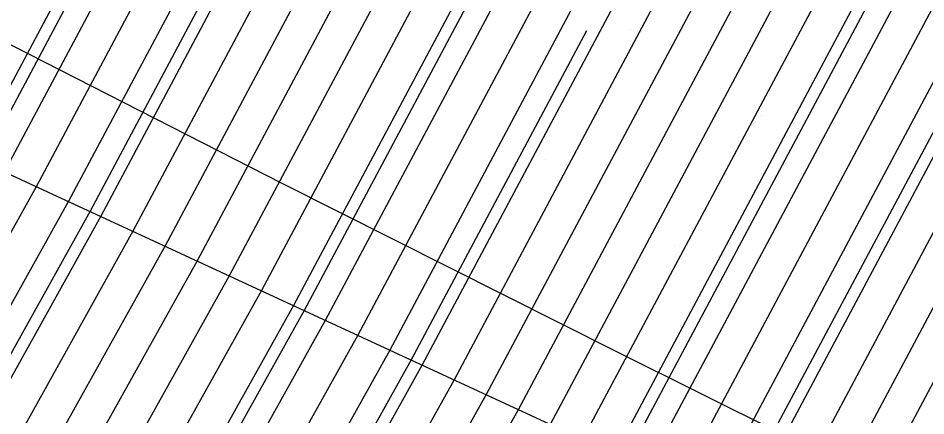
# Model space of a CAD drawing. Extents: x 2354170 to 2357230, y 866100 to 868290.
# Drawn here: x 2355638.32 to 2355652.9, y 867207.68 to 867214.08 of the extents above; entities that cross this region are included whole.
import ezdxf

# ---------------------------------------------------------------- set-up
doc = ezdxf.new("R2010")
doc.units = 0
for name, color, linetype in [('Default', 7, 'Continuous'), ('DTM Contours Major', 7, 'Continuous'), ('DTM Contours Minor', 7, 'Continuous'), ('Exist Structure Major Box Culvert or Tunnel Topo', 7, 'Continuous'), ('PH Exist DTM Breakline', 7, 'Continuous'), ('Scratch_Level_0', 7, 'Continuous')]:
    doc.layers.add(name, color=color, linetype=linetype)

msp = doc.modelspace()

# ---------------------------------------------------------------- linework, layer by layer
at = {"layer": 'Default'}
for points in [[(2355664.252, 867299.646), (2355669.19, 867292.045), (2355669.779, 867290.38), (2355669.781, 867289.718), (2355669.729, 867288.439), (2355671.03, 867273.796), (2355670.866, 867272.697), (2355669.217, 867263.411), (2355669.04, 867262.672), (2355668.947, 867262.409), (2355667.291, 867253.485), (2355659.812, 867239.56), (2355655.983, 867229.205), (2355654.666, 867226.325), (2355653.217, 867223.432), (2355650, 867218.256), (2355644.808, 867208.501), (2355644.09, 867207.212)], [(2355630.909, 867202.515), (2355635.864, 867208.767), (2355637.581, 867211.848), (2355640.135, 867216.646), (2355645.703, 867225.607), (2355648.212, 867230.614), (2355650.492, 867235.601), (2355657.12, 867253.525), (2355659.718, 867258.362), (2355660.355, 867261.795), (2355661.226, 867267.946), (2355661.771, 867271.081), (2355660.529, 867276.273), (2355659.886, 867283.691), (2355654.972, 867290.072), (2355653.315, 867292.693)], [(2355589.978, 867185.259), (2355594.026, 867184.061), (2355599.978, 867182.919), (2355608.894, 867184.159), (2355618.455, 867183.83), (2355624.115, 867186.127), (2355626.81, 867187.397), (2355630.313, 867190.655), (2355632.239, 867193.529), (2355636.795, 867199.404), (2355640.15, 867203.636), (2355643.259, 867209.218), (2355647.886, 867217.911), (2355651.607, 867223.898), (2355653.283, 867227.244), (2355654.807, 867230.576), (2355659.235, 867242.552), (2355665.668, 867254.53), (2355667.246, 867263.033), (2355667.38, 867263.979), (2355668.997, 867273.275), (2355668.853, 867273.881), (2355667.445, 867290.118)], [(2355668.963, 867289.068), (2355670.333, 867273.647), (2355670.275, 867273.258), (2355668.5, 867263.266), (2355668.499, 867263.258), (2355668.499, 867263.258), (2355666.75, 867253.833), (2355659.62, 867240.557), (2355655.591, 867229.662), (2355654.205, 867226.631), (2355652.68, 867223.587), (2355649.295, 867218.141), (2355644.291, 867208.74), (2355640.929, 867202.703), (2355637.865, 867198.838), (2355633.704, 867193.473), (2355631.319, 867189.914), (2355626.981, 867185.879), (2355624.936, 867184.916), (2355618.43, 867182.275), (2355611.395, 867182.517), (2355599.978, 867180.929), (2355592.357, 867182.391)], [(2355666.071, 867288.949), (2355667.339, 867274.316), (2355667.684, 867272.876), (2355666.261, 867264.7), (2355665.993, 867262.808), (2355664.586, 867255.226), (2355658.851, 867244.547), (2355654.022, 867231.489), (2355652.361, 867227.857), (2355650.533, 867224.209), (2355646.477, 867217.681), (2355642.227, 867209.696), (2355639.37, 867204.569), (2355635.725, 867199.969), (2355630.774, 867193.585), (2355629.307, 867191.396), (2355626.639, 867188.915), (2355623.293, 867187.339), (2355618.48, 867185.385), (2355606.394, 867185.801), (2355599.978, 867184.909), (2355595.696, 867185.73), (2355589.978, 867187.423)], [(2355665.384, 867288.365), (2355666.583, 867274.533), (2355667.027, 867272.677), (2355665.701, 867265.061), (2355665.367, 867262.695), (2355664.046, 867255.575), (2355658.658, 867245.545), (2355653.63, 867231.946), (2355651.9, 867228.163), (2355649.997, 867224.364), (2355645.772, 867217.566), (2355641.71, 867209.935), (2355638.981, 867205.036), (2355635.19, 867200.252), (2355630.041, 867193.613), (2355628.804, 867191.767), (2355626.553, 867189.674), (2355622.882, 867187.944), (2355618.492, 867186.162), (2355605.143, 867186.622), (2355599.978, 867185.903), (2355596.53, 867186.565), (2355589.978, 867188.505)], [(2355670.495, 867287.811), (2355671.727, 867273.946), (2355671.457, 867272.136), (2355669.935, 867263.565), (2355669.582, 867262.086), (2355669.395, 867261.56), (2355667.832, 867253.136), (2355660.004, 867238.562), (2355656.376, 867228.748), (2355655.127, 867226.018), (2355653.753, 867223.276), (2355650.705, 867218.371), (2355645.324, 867208.262), (2355641.708, 867201.771)], [(2355671.261, 867287.183), (2355672.424, 867274.095), (2355672.048, 867271.575), (2355670.653, 867263.719), (2355670.124, 867261.501), (2355669.843, 867260.711), (2355668.373, 867252.788), (2355660.197, 867237.564), (2355656.768, 867228.292), (2355655.588, 867225.712), (2355654.29, 867223.121), (2355651.409, 867218.486), (2355645.84, 867208.023), (2355642.097, 867201.304), (2355639.47, 867197.989), (2355635.902, 867193.389), (2355632.828, 867188.802), (2355627.237, 867183.602), (2355626.169, 867183.098), (2355618.393, 867179.942), (2355615.146, 867180.054), (2355608.196, 867179.088), (2355599.978, 867177.967), (2355590.161, 867179.83)], [(2355664.009, 867287.197), (2355665.069, 867274.968), (2355665.713, 867272.278), (2355664.583, 867265.782), (2355664.114, 867262.47), (2355662.964, 867256.272), (2355658.274, 867247.54), (2355652.846, 867232.86), (2355650.978, 867228.776), (2355648.923, 867224.675), (2355644.363, 867217.336), (2355640.678, 867210.414), (2355638.202, 867205.968), (2355634.12, 867200.818), (2355628.576, 867193.67), (2355627.797, 867192.508), (2355626.382, 867191.192), (2355622.061, 867189.156), (2355618.517, 867187.717), (2355602.643, 867188.264), (2355599.978, 867187.893), (2355598.2, 867188.234), (2355592.192, 867190.013)], [(2355663.322, 867286.612), (2355664.313, 867275.186), (2355665.056, 867272.078), (2355664.023, 867266.143), (2355663.487, 867262.358), (2355662.423, 867256.62), (2355658.081, 867248.537), (2355652.453, 867233.317), (2355650.517, 867229.082), (2355648.387, 867224.83), (2355643.658, 867217.221), (2355640.162, 867210.653), (2355637.812, 867206.435), (2355633.585, 867201.101), (2355627.843, 867193.698), (2355627.294, 867192.879), (2355626.297, 867191.951), (2355621.65, 867189.761), (2355618.529, 867188.494), (2355601.392, 867189.085), (2355599.978, 867188.888), (2355599.035, 867189.069), (2355595.846, 867190.013), (2355589.978, 867191.708)], [(2355592.591, 867177.4), (2355599.978, 867175.998), (2355616.103, 867178.197), (2355617.647, 867178.412), (2355618.368, 867178.387), (2355626.99, 867181.887), (2355627.408, 867182.084), (2355633.834, 867188.06), (2355637.368, 867193.333), (2355640.541, 867197.424), (2355642.877, 867200.371), (2355646.873, 867207.545), (2355652.819, 867218.715), (2355655.364, 867222.81), (2355656.51, 867225.099), (2355657.552, 867227.378), (2355660.581, 867235.569), (2355669.455, 867252.091), (2355670.739, 867259.013), (2355671.207, 867260.329), (2355672.089, 867264.027), (2355673.23, 867270.452), (2355673.817, 867274.394), (2355672.793, 867285.926)], [(2355626.288, 867193.62), (2355626.378, 867193.754), (2355632.515, 867201.666), (2355637.033, 867207.368), (2355639.129, 867211.131), (2355642.249, 867216.991), (2355647.313, 867225.141), (2355649.595, 867229.695), (2355651.669, 867234.23), (2355657.697, 867250.532), (2355661.341, 867257.317), (2355662.234, 867262.133), (2355662.904, 867266.864), (2355663.742, 867271.68), (2355662.799, 867275.62), (2355661.948, 867285.444)], [(2355673.559, 867285.298), (2355674.514, 867274.543), (2355673.821, 867269.891), (2355672.807, 867264.181), (2355671.748, 867259.743), (2355671.187, 867258.164), (2355669.996, 867251.743), (2355660.773, 867234.572), (2355657.944, 867226.921), (2355656.971, 867224.793), (2355655.9, 867222.655), (2355653.523, 867218.83), (2355647.389, 867207.305)], [(2355631.979, 867201.949), (2355636.643, 867207.834), (2355638.613, 867211.37), (2355641.544, 867216.876), (2355646.777, 867225.296), (2355649.134, 867230.001), (2355651.277, 867234.687), (2355657.505, 867251.53), (2355660.8, 867257.665), (2355661.608, 867262.02), (2355662.345, 867267.225), (2355663.085, 867271.48), (2355662.042, 867275.838), (2355661.26, 867284.86)], [(2355631.444, 867202.232), (2355636.254, 867208.3), (2355638.097, 867211.609), (2355640.839, 867216.761), (2355646.24, 867225.451), (2355648.673, 867230.308), (2355650.885, 867235.144), (2355657.312, 867252.527), (2355660.259, 867258.013), (2355660.982, 867261.908), (2355661.785, 867267.585), (2355662.428, 867271.281), (2355661.286, 867276.055), (2355660.573, 867284.276)], [(2355675.09, 867284.041), (2355675.908, 867274.842), (2355675.003, 867268.769), (2355674.243, 867264.489), (2355672.831, 867258.572), (2355672.083, 867256.466), (2355671.078, 867251.046), (2355661.158, 867232.577), (2355658.729, 867226.007), (2355657.893, 867224.18), (2355656.974, 867222.344), (2355654.932, 867219.06), (2355648.421, 867206.827)], [(2355675.856, 867283.413), (2355676.604, 867274.991), (2355675.594, 867268.208), (2355674.961, 867264.643), (2355673.373, 867257.986), (2355672.531, 867255.617), (2355671.619, 867250.698), (2355661.35, 867231.579), (2355659.121, 867225.551), (2355658.354, 867223.873), (2355657.51, 867222.189), (2355655.637, 867219.175), (2355648.937, 867206.588)], [(2355676.622, 867282.785), (2355677.301, 867275.14), (2355676.186, 867267.647), (2355675.679, 867264.797), (2355673.914, 867257.4), (2355672.979, 867254.767), (2355672.16, 867250.35), (2355661.543, 867230.582), (2355659.513, 867225.094), (2355658.815, 867223.567), (2355658.047, 867222.034), (2355656.342, 867219.29), (2355649.454, 867206.349), (2355644.825, 867198.039), (2355643.216, 867196.01), (2355641.031, 867193.193), (2355636.349, 867186.207), (2355631.023, 867181.253), (2355629.212, 867178.985), (2355627.631, 867178.045), (2355621.235, 867175.416), (2355618.115, 867173.971), (2355603.582, 867171.567)], [(2355678.154, 867281.528), (2355678.695, 867275.439), (2355677.368, 867266.524), (2355677.116, 867265.105), (2355674.997, 867256.229), (2355673.876, 867253.069), (2355673.242, 867249.653), (2355661.927, 867228.587), (2355660.298, 867224.18), (2355659.737, 867222.954), (2355659.12, 867221.723), (2355657.751, 867219.52), (2355650.486, 867205.871), (2355645.604, 867197.107), (2355644.286, 867195.444), (2355642.497, 867193.137), (2355637.355, 867185.466), (2355632.909, 867181.331), (2355630.124, 867177.842), (2355627.692, 867176.395), (2355622.533, 867174.275), (2355618.004, 867172.177), (2355602.428, 867169.601)], [(2355678.92, 867280.9), (2355679.392, 867275.588), (2355677.959, 867265.963), (2355677.834, 867265.259), (2355675.539, 867255.643), (2355674.324, 867252.22), (2355673.783, 867249.304), (2355662.119, 867227.589), (2355660.69, 867223.723), (2355660.198, 867222.648), (2355659.657, 867221.568), (2355658.456, 867219.635), (2355651.002, 867205.632), (2355645.993, 867196.64), (2355644.821, 867195.161), (2355643.229, 867193.109), (2355637.858, 867185.095), (2355633.852, 867181.369), (2355630.58, 867177.27), (2355627.722, 867175.57), (2355623.182, 867173.704), (2355617.949, 867171.281)], [(2355669.108, 867279.444), (2355669.609, 867273.664), (2355669.654, 867273.475), (2355667.939, 867263.618), (2355667.872, 867263.145), (2355666.209, 867254.181), (2355659.427, 867241.555), (2355655.199, 867230.119), (2355653.744, 867226.937), (2355652.143, 867223.742), (2355648.591, 867218.026), (2355643.775, 867208.979), (2355640.539, 867203.17), (2355637.33, 867199.121), (2355632.972, 867193.501), (2355630.816, 867190.284), (2355626.895, 867186.638), (2355624.526, 867185.521), (2355618.443, 867183.052), (2355610.145, 867183.338), (2355599.978, 867181.924), (2355593.192, 867183.226), (2355589.978, 867184.177)], [(2355677.745, 867273.591), (2355676.777, 867267.085), (2355676.397, 867264.951), (2355674.456, 867256.815), (2355673.427, 867253.918), (2355672.701, 867250.001), (2355661.735, 867229.584), (2355659.905, 867224.637), (2355659.276, 867223.261), (2355658.584, 867221.878), (2355657.046, 867219.405), (2355649.97, 867206.11), (2355645.214, 867197.573), (2355643.751, 867195.727), (2355641.764, 867193.165), (2355636.852, 867185.836), (2355635.272, 867184.367)], [(2355668.328, 867273.006), (2355666.82, 867264.34), (2355666.62, 867262.92), (2355665.127, 867254.878), (2355659.043, 867243.55), (2355654.414, 867231.033), (2355652.822, 867227.55), (2355651.07, 867224.053), (2355647.181, 867217.796), (2355642.743, 867209.457), (2355639.76, 867204.103), (2355636.26, 867199.686), (2355631.506, 867193.557), (2355629.81, 867191.026), (2355626.724, 867188.156), (2355623.704, 867186.733), (2355623.045, 867186.465)], [(2355670.881, 867242.547), (2355662.312, 867226.592), (2355661.082, 867223.266), (2355660.659, 867222.341), (2355660.194, 867221.412), (2355659.16, 867219.75), (2355651.519, 867205.393), (2355646.383, 867196.174), (2355645.356, 867194.878), (2355643.962, 867193.081), (2355638.361, 867184.724), (2355634.795, 867181.408), (2355631.035, 867176.699), (2355627.753, 867174.746), (2355623.83, 867173.134), (2355617.893, 867170.384), (2355609.975, 867169.074)], [(2355661.417, 867234.415), (2355660.966, 867233.574), (2355658.337, 867226.464), (2355657.432, 867224.486), (2355656.437, 867222.5), (2355654.228, 867218.945), (2355647.905, 867207.066), (2355643.656, 867199.439), (2355641.611, 867196.858), (2355638.833, 867193.277), (2355634.84, 867187.319), (2355628.193, 867181.137), (2355627.844, 867180.7), (2355627.539, 867180.519), (2355619.288, 867177.128), (2355618.282, 867176.662), (2355613.593, 867175.886), (2355599.978, 867174.029), (2355595.021, 867174.97), (2355592.893, 867175.176)], [(2355652.208, 867234.171), (2355652.061, 867233.773), (2355650.056, 867229.389), (2355647.85, 867224.985), (2355642.953, 867217.106), (2355639.645, 867210.892), (2355637.422, 867206.901), (2355633.05, 867201.383), (2355627.11, 867193.726), (2355626.791, 867193.25), (2355626.212, 867192.71), (2355621.239, 867190.367), (2355618.541, 867189.272), (2355600.142, 867189.905), (2355599.978, 867189.883), (2355599.869, 867189.904), (2355599.501, 867190.013), (2355589.978, 867192.764), (2355585.99, 867194.001), (2355579.978, 867195.741), (2355577.112, 867196.702)], [(2355651.388, 867228.367), (2355649.46, 867224.519), (2355645.067, 867217.451), (2355641.194, 867210.174), (2355638.591, 867205.502), (2355634.655, 867200.535), (2355629.308, 867193.641), (2355628.301, 867192.138), (2355626.468, 867190.433), (2355622.472, 867188.55), (2355618.504, 867186.94), (2355603.893, 867187.443), (2355599.978, 867186.898), (2355597.365, 867187.4), (2355589.978, 867189.586), (2355588.497, 867190.013), (2355579.978, 867192.478), (2355576.269, 867193.722), (2355573.854, 867194.132)], [(2355579.037, 867178.829), (2355579.151, 867178.776), (2355580.594, 867178.532), (2355589.848, 867178.763), (2355591.376, 867178.615), (2355599.978, 867176.982), (2355612.149, 867178.642), (2355616.397, 867179.233), (2355618.381, 867179.165), (2355626.579, 867182.493), (2355627.322, 867182.843), (2355633.331, 867188.431), (2355636.635, 867193.361), (2355640.006, 867197.707), (2355642.487, 867200.838), (2355646.356, 867207.784), (2355652.114, 867218.601), (2355654.827, 867222.966), (2355655.569, 867224.447)]]:
    msp.add_lwpolyline(points, dxfattribs=at)
at = {"layer": 'DTM Contours Major'}
for points in [[(2355665.715, 867241.965), (2355661.03, 867233.242), (2355658.467, 867226.312), (2355657.586, 867224.384), (2355656.616, 867222.448), (2355654.463, 867218.984), (2355648.077, 867206.987), (2355643.786, 867199.283), (2355641.789, 867196.764), (2355639.077, 867193.267), (2355635.008, 867187.196), (2355628.507, 867181.15), (2355627.996, 867180.509), (2355627.55, 867180.244), (2355619.505, 867176.938), (2355618.263, 867176.363), (2355612.481, 867175.406), (2355601.735, 867173.94)], [(2355646.641, 867223.379), (2355642.718, 867217.068), (2355639.473, 867210.971), (2355637.293, 867207.057), (2355632.871, 867201.478), (2355626.866, 867193.735), (2355626.624, 867193.373), (2355626.183, 867192.963), (2355621.102, 867190.569), (2355618.546, 867189.531), (2355600.583, 867190.15), (2355599.978, 867190.2), (2355599.678, 867190.314), (2355589.978, 867193.116), (2355585.48, 867194.511), (2355579.978, 867196.103), (2355570.813, 867199.177), (2355569.978, 867199.319), (2355569.541, 867199.576), (2355568.339, 867200.013), (2355565.416, 867201.094)]]:
    msp.add_lwpolyline(points, dxfattribs=at)
at = {"layer": 'DTM Contours Minor'}
for points in [[(2355666.987, 867289.728), (2355668.348, 867274.026), (2355668.559, 867273.142), (2355667.007, 867264.219), (2355666.828, 867262.958), (2355665.308, 867254.762), (2355659.107, 867243.217), (2355654.545, 867230.88), (2355652.975, 867227.448), (2355651.249, 867224.001), (2355647.416, 867217.834), (2355642.915, 867209.378), (2355639.89, 867203.947), (2355639.334, 867203.245)], [(2355664.696, 867287.781), (2355665.826, 867274.751), (2355666.37, 867272.477), (2355665.142, 867265.422), (2355664.74, 867262.583), (2355663.505, 867255.923), (2355658.466, 867246.542), (2355653.238, 867232.403), (2355651.439, 867228.469), (2355649.46, 867224.519), (2355645.067, 867217.451), (2355641.194, 867210.174), (2355638.591, 867205.502), (2355634.655, 867200.535), (2355629.308, 867193.641), (2355628.301, 867192.138), (2355626.468, 867190.433), (2355622.472, 867188.55), (2355618.504, 867186.94), (2355603.893, 867187.443), (2355599.978, 867186.898), (2355597.365, 867187.4), (2355591.156, 867189.238)], [(2355631.088, 867202.421), (2355635.994, 867208.611), (2355637.753, 867211.768), (2355640.369, 867216.685), (2355645.882, 867225.555), (2355648.365, 867230.512), (2355650.623, 867235.448), (2355657.184, 867253.192), (2355659.898, 867258.246), (2355660.564, 867261.833), (2355661.412, 867267.826), (2355661.99, 867271.148), (2355660.781, 867276.2), (2355660.115, 867283.886)], [(2355677.133, 867282.366), (2355677.766, 867275.24), (2355676.58, 867267.273), (2355676.158, 867264.9), (2355674.275, 867257.01), (2355673.278, 867254.201), (2355672.52, 867250.117), (2355661.671, 867229.917), (2355659.775, 867224.789), (2355659.122, 867223.363), (2355658.405, 867221.93), (2355656.812, 867219.367), (2355649.798, 867206.19), (2355645.084, 867197.728), (2355643.573, 867195.821), (2355641.52, 867193.174), (2355636.684, 867185.96), (2355631.651, 867181.279), (2355629.516, 867178.604), (2355627.651, 867177.495), (2355621.667, 867175.036), (2355618.078, 867173.373), (2355601.357, 867170.607)], [(2355679.686, 867280.272), (2355680.088, 867275.738), (2355678.555, 867265.441), (2355678.554, 867265.423), (2355678.552, 867265.404), (2355678.542, 867265.372), (2355676.081, 867255.057), (2355674.772, 867251.371), (2355674.323, 867248.956), (2355662.312, 867226.592), (2355661.082, 867223.266), (2355660.659, 867222.341), (2355660.194, 867221.412), (2355659.16, 867219.75), (2355651.519, 867205.393), (2355646.383, 867196.174), (2355645.356, 867194.878), (2355643.962, 867193.081), (2355638.361, 867184.724), (2355634.795, 867181.408), (2355631.891, 867177.77)], [(2355591.376, 867178.615), (2355599.978, 867176.982), (2355612.149, 867178.642), (2355616.397, 867179.233), (2355618.381, 867179.165), (2355626.579, 867182.493), (2355627.322, 867182.843), (2355633.331, 867188.431), (2355636.635, 867193.361), (2355640.006, 867197.707), (2355642.487, 867200.838), (2355646.356, 867207.784), (2355652.114, 867218.601), (2355654.827, 867222.966), (2355656.049, 867225.405), (2355657.16, 867227.835), (2355660.389, 867236.567), (2355668.914, 867252.44), (2355670.291, 867259.862), (2355670.665, 867260.915), (2355670.726, 867261.171)], [(2355647.453, 867213.874), (2355644.636, 867208.581), (2355641.188, 867202.393), (2355638.222, 867198.649), (2355634.193, 867193.454), (2355631.654, 867189.667), (2355627.038, 867185.373), (2355625.21, 867184.512), (2355618.422, 867181.756), (2355612.229, 867181.97), (2355599.978, 867180.266), (2355591.8, 867181.835), (2355589.978, 867182.374), (2355586.662, 867183.329), (2355579.978, 867183.087), (2355576.152, 867183.839), (2355569.978, 867186.527), (2355562.683, 867190.013), (2355560.978, 867191.013), (2355559.978, 867191.377), (2355553.825, 867193.86), (2355549.978, 867195.13), (2355542.93, 867197.06), (2355539.178, 867197.675)]]:
    msp.add_lwpolyline(points, dxfattribs=at)
at = {"layer": 'Exist Structure Major Box Culvert or Tunnel Topo'}
msp.add_lwpolyline([(2355685.496, 867189.966), (2355680.125, 867192.642), (2355674.757, 867195.321), (2355669.39, 867198.004), (2355664.024, 867200.688), (2355658.656, 867203.369), (2355653.286, 867206.044), (2355647.918, 867208.724), (2355642.559, 867211.421), (2355637.214, 867214.147), (2355631.882, 867216.898), (2355626.555, 867219.658), (2355622.643, 867221.682)], dxfattribs=at)
at = {"layer": 'PH Exist DTM Breakline'}
msp.add_lwpolyline([(2355622.346, 867219.67), (2355622.756, 867218.808), (2355623.264, 867218.355), (2355624.289, 867217.876), (2355627.137, 867216.569), (2355630.584, 867215.088), (2355653.903, 867204.289)], dxfattribs=at)
at = {"layer": 'Scratch_Level_0'}
for p, q in [((2355639.151, 867213.857), (2355639.151, 867213.857)), ((2355648.165, 867213.889), (2355648.165, 867213.889)), ((2355644.701, 867213.183), (2355644.701, 867213.183)), ((2355641.236, 867212.477), (2355641.236, 867212.477)), ((2355650.25, 867212.509), (2355650.25, 867212.509)), ((2355646.786, 867211.804), (2355646.786, 867211.804)), ((2355652.335, 867211.13), (2355652.335, 867211.13)), ((2355648.871, 867210.424), (2355648.871, 867210.424)), ((2355650.956, 867209.045), (2355650.956, 867209.045))]:
    msp.add_line(p, q, dxfattribs=at)

doc.saveas('drawing.dxf')
